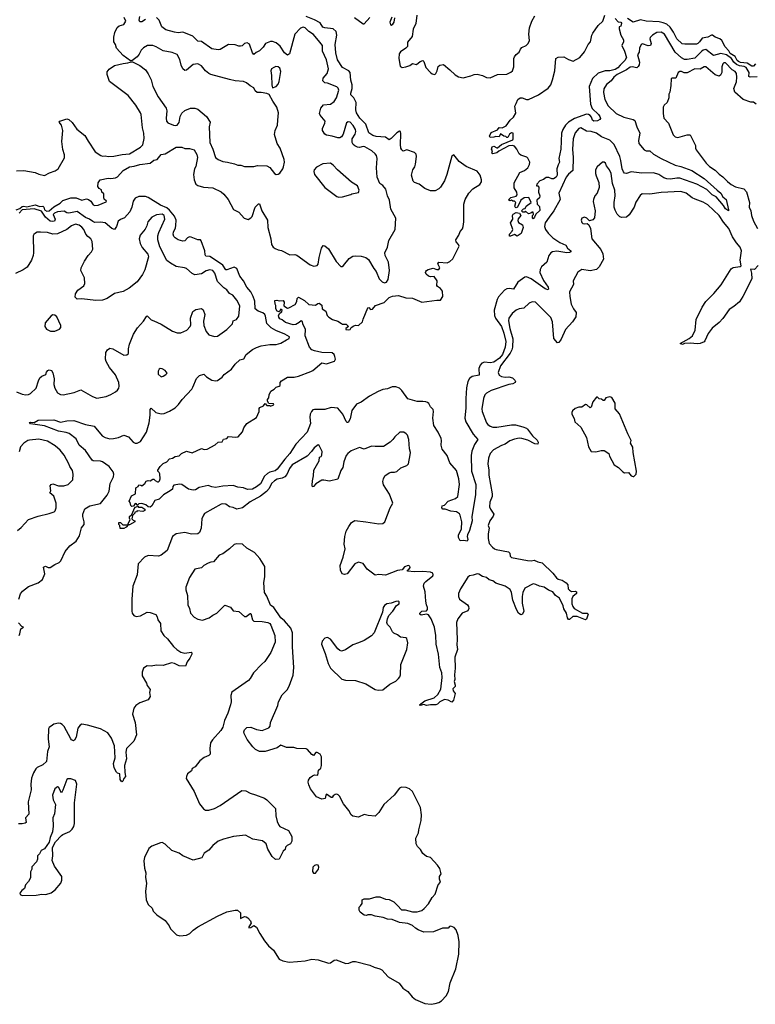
# Model space of a CAD drawing. Extents: x 2220520 to 2384350, y 721165 to 893491.
# Tile 269 of 315: x 2311589 to 2319464, y 842476 to 853021. Entities that reach past the tile are written whole.
import ezdxf

# ---------------------------------------------------------------- set-up
doc = ezdxf.new("R2010")
doc.units = 0

msp = doc.modelspace()

# ---------------------------------------------------------------- linework, layer by layer
at = {"layer": '0CON20XD'}
for points in [[(2311552, 850985), (2311590, 851000), (2311615, 851021), (2311635, 851023), (2311665, 851016), (2311755, 851039), (2311805, 851020), (2311835, 851023), (2311847, 851015), (2311854, 850984), (2311881, 850971), (2311905, 850973), (2311953, 851017), (2312023, 851055), (2312051, 851085), (2312138, 851112), (2312195, 851115), (2312255, 851087), (2312305, 851101), (2312326, 851096), (2312349, 851079), (2312375, 851038), (2312395, 851031), (2312430, 851035), (2312515, 851070), (2312517, 851077), (2312495, 851100), (2312488, 851118), (2312488, 851158), (2312470, 851175), (2312465, 851200), (2312440, 851215), (2312424, 851234), (2312430, 851275), (2312452, 851305), (2312535, 851323), (2312565, 851320), (2312615, 851329), (2312635, 851340), (2312697, 851405), (2312763, 851447), (2312815, 851453), (2312875, 851470), (2312987, 851483), (2313025, 851516), (2313059, 851525), (2313105, 851578), (2313146, 851584), (2313265, 851656), (2313325, 851657), (2313355, 851640), (2313405, 851643), (2313455, 851628), (2313485, 851578), (2313491, 851545), (2313475, 851449), (2313462, 851425), (2313450, 851365), (2313457, 851307), (2313475, 851261), (2313495, 851247), (2313555, 851229), (2313655, 851221), (2313745, 851176), (2313775, 851154), (2313820, 851095), (2313878, 850988), (2313935, 850961), (2313991, 850895), (2314035, 850880), (2314065, 850898), (2314078, 850915), (2314109, 851015), (2314145, 851048), (2314155, 851048), (2314180, 850975), (2314241, 850875), (2314246, 850795), (2314276, 850675), (2314285, 850615), (2314304, 850585), (2314322, 850572), (2314355, 850556), (2314391, 850549), (2314482, 850502), (2314535, 850506), (2314555, 850500), (2314700, 850395), (2314738, 850382), (2314775, 850387), (2314785, 850402), (2314796, 850474), (2314821, 850575), (2314838, 850602), (2314855, 850598), (2314895, 850567), (2314975, 850433), (2315025, 850378), (2315042, 850378), (2315055, 850388), (2315115, 850462), (2315155, 850487), (2315185, 850493), (2315245, 850490), (2315295, 850476), (2315322, 850452), (2315379, 850355), (2315405, 850325), (2315437, 850247), (2315468, 850215), (2315495, 850204), (2315515, 850211), (2315535, 850240), (2315548, 850335), (2315537, 850423), (2315501, 850495), (2315496, 850525), (2315526, 850585), (2315541, 850655), (2315607, 850773), (2315614, 850895), (2315561, 850991), (2315548, 851088), (2315527, 851135), (2315510, 851205), (2315476, 851245), (2315445, 851268), (2315415, 851335), (2315407, 851435), (2315416, 851535), (2315408, 851565), (2315394, 851585), (2315359, 851615), (2315285, 851659), (2315265, 851663), (2315225, 851654), (2315205, 851657), (2315175, 851669), (2315158, 851685), (2315147, 851707), (2315147, 851745), (2315180, 851795), (2315187, 851825), (2315183, 851845), (2315157, 851887), (2315125, 851924), (2315105, 851926), (2315086, 851915), (2315052, 851795), (2315035, 851768), (2315015, 851757), (2314995, 851756), (2314935, 851774), (2314872, 851785), (2314857, 851795), (2314832, 851835), (2314831, 851855), (2314857, 851913), (2314860, 851935), (2314805, 851998), (2314797, 852015), (2314814, 852075), (2314842, 852108), (2314915, 852118), (2314954, 852145), (2314982, 852185), (2315006, 852265), (2314998, 852288), (2314983, 852303), (2314885, 852341), (2314855, 852346), (2314834, 852365), (2314836, 852395), (2314882, 852445), (2314895, 852495), (2314875, 852590), (2314832, 852685), (2314829, 852745), (2314802, 852782), (2314734, 852864), (2314685, 852895), (2314645, 852933), (2314625, 852941), (2314595, 852931), (2314533, 852867), (2314476, 852655), (2314457, 852643), (2314425, 852666), (2314379, 852739), (2314335, 852773), (2314295, 852789), (2314275, 852788), (2314220, 852765), (2314195, 852727), (2314155, 852687), (2314120, 852670), (2314095, 852650), (2314081, 852665), (2314048, 852758), (2314025, 852773), (2313995, 852768), (2313969, 852741), (2313954, 852736), (2313935, 852736), (2313895, 852751), (2313825, 852757), (2313735, 852703), (2313715, 852698), (2313645, 852710), (2313536, 852786), (2313495, 852791), (2313441, 852845), (2313365, 852878), (2313334, 852886), (2313285, 852882), (2313247, 852887), (2313153, 852913), (2313112, 852945), (2313083, 853015), (2313053, 853045)], [(2311555, 851401), (2311635, 851407), (2311755, 851386), (2311795, 851366), (2311855, 851351), (2311908, 851382), (2311967, 851403), (2312001, 851425), (2312067, 851543), (2312068, 851575), (2312050, 851630), (2312041, 851715), (2312052, 851835), (2312035, 851892), (2312012, 851925), (2312020, 851935), (2312095, 851960), (2312115, 851954), (2312150, 851920), (2312200, 851850), (2312285, 851781), (2312322, 851722), (2312397, 851607), (2312456, 851566), (2312475, 851561), (2312505, 851564), (2312535, 851557), (2312595, 851558), (2312685, 851577), (2312765, 851583), (2312881, 851655), (2312908, 851682), (2312920, 851750), (2312917, 851805), (2312903, 851863), (2312890, 852005), (2312882, 852025), (2312832, 852105), (2312749, 852209), (2312550, 852360), (2312524, 852435), (2312526, 852464), (2312545, 852492), (2312605, 852532), (2312695, 852553), (2312745, 852558), (2312772, 852568), (2312795, 852570), (2312875, 852530), (2312934, 852484), (2312965, 852442), (2312996, 852376), (2313014, 852305), (2313071, 852195), (2313158, 852075), (2313164, 852045), (2313156, 851965), (2313162, 851935), (2313175, 851918), (2313235, 851891), (2313255, 851887), (2313275, 851892), (2313295, 851920), (2313308, 851985), (2313325, 852021), (2313355, 852047), (2313418, 852072), (2313464, 852074), (2313495, 852064), (2313589, 851985), (2313628, 851925), (2313617, 851873), (2313624, 851705), (2313657, 851635), (2313686, 851546), (2313712, 851525), (2313765, 851503), (2313815, 851497), (2313889, 851479), (2313925, 851462), (2313955, 851462), (2313995, 851450), (2314095, 851450), (2314135, 851459), (2314235, 851456), (2314265, 851440), (2314315, 851374), (2314335, 851364), (2314355, 851367), (2314372, 851378), (2314406, 851424), (2314414, 851445), (2314424, 851496), (2314421, 851525), (2314376, 851645), (2314346, 851695), (2314318, 851792), (2314324, 851835), (2314348, 851892), (2314354, 851945), (2314358, 852025), (2314343, 852085), (2314297, 852147), (2314259, 852219), (2314235, 852230), (2314175, 852242), (2314131, 852241), (2314111, 852261), (2314095, 852292), (2314055, 852314), (2314018, 852345), (2313985, 852360), (2313895, 852366), (2313835, 852379), (2313635, 852436), (2313615, 852445), (2313579, 852475), (2313535, 852526), (2313495, 852549), (2313445, 852541), (2313375, 852480), (2313355, 852476), (2313335, 852495), (2313318, 852535), (2313305, 852595), (2313275, 852648), (2313221, 852671), (2313125, 852689), (2313051, 852731), (2313015, 852744), (2312956, 852744), (2312915, 852721), (2312889, 852695), (2312868, 852652), (2312845, 852622), (2312788, 852582), (2312775, 852580), (2312695, 852637), (2312626, 852715), (2312616, 852756), (2312596, 852785), (2312598, 852835), (2312606, 852884), (2312632, 852938), (2312655, 852956), (2312705, 852971), (2312724, 853005), (2312706, 853045)], [(2313200, 847975), (2313127, 847933), (2313082, 847885), (2313035, 847872), (2313005, 847816), (2312985, 847799), (2312963, 847803), (2312940, 847825), (2312895, 847840), (2312864, 847836), (2312845, 847820), (2312840, 847835), (2312825, 847840), (2312808, 847812), (2312788, 847808), (2312778, 847818), (2312772, 847852), (2312760, 847865), (2312785, 847922), (2312827, 847943), (2312833, 848007), (2312858, 848022), (2312865, 848040), (2312887, 848037), (2312895, 848030), (2312928, 848055), (2312942, 848078), (2312966, 848086), (2312986, 848084), (2313015, 848100), (2313025, 848100), (2313040, 848085), (2313065, 848073), (2313075, 848073), (2313086, 848084), (2313092, 848105), (2313088, 848158), (2313083, 848173), (2313068, 848185), (2313068, 848195), (2313094, 848236), (2313125, 848268), (2313164, 848286), (2313193, 848317), (2313225, 848326), (2313255, 848344), (2313295, 848351), (2313322, 848375), (2313375, 848399), (2313435, 848382), (2313535, 848428), (2313565, 848418), (2313595, 848420), (2313682, 848468), (2313712, 848498), (2313755, 848500), (2313771, 848529), (2313805, 848537), (2313825, 848556), (2313901, 848551), (2313926, 848554), (2313975, 848608), (2313989, 848651), (2314020, 848695), (2314125, 848762), (2314152, 848825), (2314154, 848856), (2314161, 848869), (2314200, 848885), (2314215, 848910), (2314235, 848890), (2314265, 848890), (2314275, 848883), (2314310, 848895), (2314305, 848908), (2314255, 848910), (2314240, 848935), (2314240, 848955), (2314257, 848973), (2314259, 849005), (2314276, 849044), (2314312, 849065), (2314335, 849086), (2314368, 849095), (2314377, 849105), (2314378, 849135), (2314392, 849155), (2314455, 849191), (2314526, 849194), (2314575, 849204), (2314706, 849254), (2314726, 849265), (2314825, 849346), (2314875, 849337), (2314959, 849365), (2314968, 849385), (2314964, 849415), (2314955, 849435), (2314935, 849454), (2314825, 849458), (2314745, 849474), (2314717, 849487), (2314690, 849515), (2314645, 849635), (2314648, 849705), (2314619, 849765), (2314615, 849790), (2314603, 849797), (2314582, 849778), (2314545, 849756), (2314515, 849754), (2314435, 849778), (2314398, 849808), (2314375, 849817), (2314362, 849835), (2314361, 849855), (2314373, 849877), (2314396, 849894), (2314398, 849915), (2314385, 849920), (2314365, 849892), (2314345, 849900), (2314332, 849925), (2314332, 849962), (2314322, 849975), (2314320, 850015), (2314343, 850017), (2314365, 850009), (2314408, 850015), (2314420, 849995), (2314418, 849955), (2314455, 849933), (2314470, 849935), (2314538, 849972), (2314556, 850004), (2314560, 850035), (2314575, 850048), (2314638, 850015), (2314685, 849971), (2314755, 849963), (2314779, 849981), (2314795, 849984), (2314824, 849965), (2314826, 849926), (2314865, 849898), (2314879, 849855), (2314899, 849835), (2314939, 849809), (2314995, 849791), (2315035, 849768), (2315045, 849760), (2315085, 849760), (2315108, 849735), (2315080, 849715), (2315080, 849705), (2315105, 849698), (2315125, 849702), (2315138, 849725), (2315166, 849744), (2315185, 849750), (2315215, 849746), (2315259, 849785), (2315264, 849815), (2315315, 849936), (2315325, 849940), (2315345, 849918), (2315365, 849921), (2315398, 849962), (2315489, 849991), (2315545, 850047), (2315579, 850061), (2315645, 850068), (2315722, 850042), (2315795, 850040), (2315895, 849997), (2316055, 850018), (2316095, 850018), (2316119, 850055), (2316114, 850115), (2316095, 850144), (2316060, 850165), (2316053, 850175), (2316059, 850225), (2316025, 850272), (2315985, 850266), (2315965, 850274), (2315941, 850295), (2315932, 850315), (2315937, 850325), (2315942, 850335), (2315962, 850345), (2316015, 850359), (2316055, 850346), (2316075, 850346), (2316088, 850365), (2316066, 850405), (2316074, 850426), (2316165, 850417), (2316195, 850430), (2316225, 850459), (2316294, 850595), (2316286, 850615), (2316263, 850643), (2316259, 850665), (2316289, 850715), (2316305, 850754), (2316328, 850782), (2316335, 850805), (2316343, 850855), (2316345, 851045), (2316357, 851095), (2316397, 851165), (2316441, 851209), (2316514, 851255), (2316532, 851285), (2316532, 851305), (2316518, 851355), (2316485, 851400), (2316369, 851449), (2316294, 851504), (2316235, 851574), (2316215, 851559), (2316161, 851365), (2316135, 851294), (2316093, 851227), (2316075, 851210), (2316035, 851190), (2315985, 851190), (2315925, 851213), (2315865, 851261), (2315816, 851276), (2315802, 851292), (2315784, 851355), (2315798, 851412), (2315819, 851445), (2315827, 851473), (2315836, 851555), (2315832, 851582), (2315815, 851598), (2315735, 851627), (2315695, 851612), (2315679, 851629), (2315670, 851645), (2315666, 851686), (2315670, 851800), (2315665, 851824), (2315655, 851826), (2315625, 851810), (2315565, 851748), (2315545, 851736), (2315505, 851764), (2315405, 851770), (2315371, 851781), (2315328, 851808), (2315294, 851904), (2315231, 851965), (2315195, 852025), (2315189, 852055), (2315192, 852135), (2315165, 852186), (2315135, 852215), (2315133, 852235), (2315148, 852285), (2315148, 852325), (2315133, 852375), (2315127, 852455), (2315112, 852475), (2315045, 852511), (2314992, 852592), (2314974, 852666), (2314966, 852755), (2314984, 852854), (2314975, 852895), (2314945, 852922), (2314857, 852933), (2314835, 852941), (2314806, 852986), (2314745, 853021), (2314655, 853054)], [(2312935, 853023), (2312895, 852997), (2312875, 852997), (2312867, 853015), (2312876, 853055)], [(2315174, 853044), (2315265, 852977), (2315275, 852978), (2315336, 853044)], [(2315572, 853048), (2315553, 852995), (2315557, 852967), (2315565, 852963), (2315582, 852975), (2315597, 852995), (2315605, 853040)], [(2315840, 853070), (2315830, 852980), (2315802, 852918), (2315790, 852840), (2315741, 852779), (2315741, 852735), (2315723, 852715), (2315665, 852676), (2315652, 852655), (2315646, 852606), (2315662, 852522), (2315685, 852511), (2315723, 852517), (2315765, 852532), (2315795, 852552), (2315835, 852540), (2315875, 852574), (2315904, 852584), (2315915, 852572), (2315935, 852508), (2315986, 852455), (2316005, 852443), (2316034, 852436), (2316045, 852444), (2316058, 852472), (2316070, 852520), (2316085, 852534), (2316125, 852542), (2316195, 852486), (2316251, 852431), (2316285, 852408), (2316335, 852400), (2316420, 852420), (2316455, 852436), (2316485, 852439), (2316544, 852424), (2316585, 852401), (2316625, 852398), (2316705, 852435), (2316805, 852438), (2316845, 852458), (2316864, 852475), (2316880, 852515), (2316879, 852605), (2316884, 852625), (2316905, 852650), (2316937, 852673), (2316949, 852705), (2316963, 852725), (2317010, 852745), (2317033, 852767), (2317045, 852800), (2317040, 852865), (2317048, 852935), (2317070, 853005), (2317105, 853062)], [(2316944, 851385), (2316993, 851407), (2317027, 851433), (2317048, 851472), (2317050, 851495), (2317029, 851539), (2317019, 851549), (2316955, 851569), (2316937, 851585), (2316910, 851635), (2316885, 851665), (2316863, 851673), (2316825, 851672), (2316718, 851612), (2316695, 851594), (2316655, 851584), (2316643, 851593), (2316649, 851615), (2316640, 851635), (2316645, 851658), (2316665, 851668), (2316695, 851648), (2316705, 851650), (2316745, 851684), (2316868, 851735), (2316872, 851745), (2316870, 851805), (2316855, 851808), (2316832, 851795), (2316815, 851760), (2316805, 851760), (2316792, 851772), (2316773, 851773), (2316735, 851800), (2316722, 851768), (2316685, 851772), (2316665, 851762), (2316625, 851760), (2316618, 851775), (2316637, 851813), (2316705, 851840), (2316720, 851865), (2316755, 851862), (2316795, 851884), (2316839, 851945), (2316875, 851976), (2316900, 852020), (2316889, 852095), (2316903, 852125), (2316922, 852165), (2316945, 852183), (2316968, 852185), (2317015, 852166), (2317035, 852166), (2317144, 852216), (2317245, 852287), (2317276, 852325), (2317293, 852377), (2317317, 852475), (2317327, 852605), (2317355, 852619), (2317415, 852624), (2317465, 852594), (2317515, 852576), (2317585, 852616), (2317635, 852677), (2317676, 852755), (2317700, 852785), (2317713, 852857), (2317723, 852877), (2317782, 852958), (2317831, 853005), (2317852, 853068)], [(2317963, 853035), (2317995, 852999), (2318025, 852996), (2318032, 852985), (2318025, 852953), (2318006, 852944), (2318006, 852924), (2318025, 852855), (2318052, 852805), (2318053, 852785), (2318035, 852745), (2318065, 852685), (2318083, 852615), (2318067, 852585), (2318017, 852533), (2317993, 852505), (2317965, 852488), (2317905, 852475), (2317855, 852473), (2317782, 852448), (2317719, 852391), (2317685, 852305), (2317699, 852115), (2317718, 852069), (2317784, 852005), (2317800, 851985), (2317806, 851964), (2317799, 851951), (2317775, 851938), (2317735, 851936), (2317722, 851945), (2317709, 851979), (2317696, 851996), (2317677, 852007), (2317655, 852010), (2317528, 851962), (2317465, 851922), (2317430, 851890), (2317403, 851847), (2317388, 851805), (2317380, 851635), (2317360, 851535), (2317366, 851495), (2317355, 851466), (2317339, 851425), (2317341, 851355), (2317332, 851335), (2317304, 851316), (2317285, 851318), (2317252, 851332), (2317225, 851331), (2317195, 851309), (2317156, 851294), (2317125, 851260), (2317123, 851243), (2317135, 851242), (2317147, 851227), (2317141, 851175), (2317156, 851134), (2317153, 851115), (2317125, 851090), (2317127, 851047), (2317155, 851020), (2317156, 850976), (2317113, 850937), (2317100, 850905), (2317085, 850890), (2317080, 850895), (2317080, 850925), (2317088, 850935), (2317085, 850960), (2317075, 850960), (2317062, 850948), (2317035, 850942), (2317005, 850970), (2316995, 850960), (2316975, 850960), (2316962, 850975), (2316982, 850995), (2317000, 851000), (2317012, 851025), (2317063, 851065), (2317038, 851118), (2316988, 851112), (2316955, 851088), (2316918, 851015), (2316905, 851008), (2316895, 851010), (2316890, 851025), (2316900, 851065), (2316887, 851077), (2316868, 851078), (2316855, 851090), (2316835, 851082), (2316823, 851093), (2316845, 851118), (2316905, 851132), (2316913, 851145), (2316912, 851175), (2316881, 851221), (2316883, 851275), (2316944, 851385)], [(2319465, 852548), (2319445, 852525), (2319425, 852522), (2319376, 852556), (2319305, 852564), (2319285, 852572), (2319271, 852585), (2319248, 852628), (2319195, 852660), (2319179, 852689), (2319141, 852731), (2319105, 852800), (2319085, 852816), (2319035, 852834), (2319005, 852855), (2318995, 852855), (2318955, 852833), (2318895, 852825), (2318866, 852784), (2318850, 852765), (2318835, 852759), (2318708, 852758), (2318682, 852762), (2318622, 852815), (2318589, 852889), (2318552, 852942), (2318515, 852972), (2318479, 852989), (2318435, 852998), (2318295, 853007), (2318235, 853019), (2318155, 852996), (2318095, 853035)], [(2319485, 852410), (2319407, 852407), (2319395, 852413), (2319398, 852455), (2319365, 852509), (2319345, 852519), (2319295, 852527), (2319263, 852543), (2319235, 852565), (2319209, 852605), (2319155, 852645), (2319095, 852660), (2319015, 852639), (2318935, 852702), (2318905, 852695), (2318888, 852682), (2318815, 852609), (2318735, 852594), (2318705, 852596), (2318675, 852614), (2318604, 852674), (2318493, 852865), (2318455, 852888), (2318408, 852885), (2318363, 852857), (2318338, 852831), (2318335, 852815), (2318347, 852765), (2318341, 852745), (2318315, 852741), (2318256, 852764), (2318241, 852755), (2318225, 852715), (2318220, 852675), (2318204, 852645), (2318223, 852565), (2318221, 852539), (2318211, 852519), (2318194, 852506), (2318145, 852515), (2318125, 852513), (2318085, 852483), (2317985, 852434), (2317950, 852405), (2317920, 852365), (2317872, 852328), (2317841, 852279), (2317840, 852240), (2317852, 852165), (2317887, 852097), (2317975, 852017), (2318055, 851977), (2318155, 851952), (2318175, 851940), (2318196, 851875), (2318227, 851805), (2318214, 851726), (2318218, 851695), (2318275, 851628), (2318295, 851618), (2318335, 851616), (2318375, 851581), (2318455, 851535), (2318605, 851464), (2318665, 851450), (2318785, 851405), (2318915, 851319), (2319055, 851195), (2319094, 851165), (2319116, 851125), (2319150, 851095), (2319178, 850985), (2319175, 850973), (2319145, 850997), (2319123, 851033), (2319045, 851125), (2319001, 851145), (2318945, 851202), (2318838, 851258), (2318655, 851323), (2318624, 851324), (2318555, 851312), (2318515, 851316), (2318485, 851329), (2318430, 851365), (2318375, 851382), (2318249, 851379), (2318135, 851392), (2318085, 851375), (2318065, 851376), (2318051, 851391), (2318038, 851425), (2318025, 851515), (2318013, 851555), (2317951, 851685), (2317905, 851731), (2317816, 851766), (2317765, 851807), (2317705, 851823), (2317655, 851826), (2317595, 851862), (2317575, 851856), (2317535, 851811), (2317514, 851745), (2317506, 851635), (2317515, 851545), (2317512, 851405), (2317465, 851366), (2317438, 851335), (2317361, 851165), (2317376, 851095), (2317308, 850975), (2317258, 850905), (2317215, 850845), (2317207, 850805), (2317216, 850775), (2317245, 850734), (2317295, 850684), (2317372, 850635), (2317434, 850605), (2317454, 850575), (2317489, 850545), (2317490, 850535), (2317473, 850527), (2317445, 850525), (2317338, 850542), (2317294, 850536), (2317275, 850523), (2317255, 850496), (2317231, 850425), (2317176, 850374), (2317162, 850345), (2317158, 850315), (2317198, 850228), (2317246, 850155), (2317251, 850135), (2317245, 850129), (2317215, 850139), (2317065, 850247), (2317015, 850268), (2316995, 850264), (2316921, 850209), (2316875, 850137), (2316831, 850141), (2316805, 850138), (2316779, 850125), (2316715, 850053), (2316701, 850025), (2316668, 849912), (2316673, 849855), (2316682, 849825), (2316745, 849735), (2316772, 849665), (2316794, 849575), (2316786, 849514), (2316756, 849434), (2316725, 849395), (2316665, 849353), (2316625, 849348), (2316565, 849354), (2316535, 849344), (2316517, 849323), (2316505, 849285), (2316506, 849215), (2316431, 849199), (2316403, 849177), (2316388, 849145), (2316373, 849077), (2316364, 848966), (2316365, 848865), (2316355, 848755), (2316365, 848715), (2316443, 848583), (2316492, 848525), (2316457, 848473), (2316430, 848400), (2316421, 848355), (2316426, 848186), (2316473, 848045), (2316467, 847935), (2316428, 847698), (2316434, 847654), (2316405, 847552), (2316382, 847505), (2316380, 847485), (2316388, 847455), (2316378, 847435), (2316345, 847443), (2316305, 847440), (2316287, 847475), (2316285, 847502), (2316318, 847568), (2316321, 847645), (2316305, 847715), (2316298, 847728), (2316265, 847751), (2316205, 847758), (2316145, 847778), (2316118, 847778), (2316108, 847795), (2316110, 847815), (2316135, 847822), (2316175, 847863), (2316255, 847892), (2316280, 847915), (2316296, 848045), (2316289, 848105), (2316265, 848193), (2316194, 848274), (2316164, 848355), (2316112, 848422), (2316101, 848465), (2316105, 848515), (2316100, 848535), (2316067, 848605), (2316021, 848675), (2316013, 848755), (2316018, 848825), (2316014, 848845), (2315986, 848875), (2315969, 848909), (2315955, 848922), (2315935, 848930), (2315905, 848931), (2315845, 848932), (2315745, 848959), (2315679, 849049), (2315653, 849075), (2315615, 849091), (2315575, 849089), (2315525, 849068), (2315475, 849059), (2315425, 849038), (2315335, 848990), (2315245, 848924), (2315196, 848904), (2315145, 848835), (2315126, 848746), (2315105, 848707), (2315095, 848707), (2315085, 848717), (2315047, 848797), (2314995, 848862), (2314925, 848867), (2314855, 848845), (2314745, 848848), (2314727, 848843), (2314712, 848825), (2314700, 848795), (2314695, 848765), (2314702, 848695), (2314667, 848603), (2314544, 848475), (2314482, 848375), (2314426, 848314), (2314345, 848206), (2314325, 848190), (2314265, 848175), (2314240, 848160), (2314209, 848131), (2314165, 848049), (2314125, 848018), (2314080, 847995), (2314029, 847989), (2313985, 848006), (2313925, 848013), (2313875, 848031), (2313765, 848027), (2313685, 848010), (2313645, 848017), (2313605, 848032), (2313510, 848010), (2313472, 847985), (2313445, 847981), (2313395, 847994), (2313325, 848043), (2313305, 848047), (2313240, 848035), (2313228, 848022), (2313226, 847994), (2313200, 847975)], [(2314295, 852290), (2314333, 852307), (2314355, 852332), (2314365, 852360), (2314383, 852465), (2314375, 852502), (2314356, 852516), (2314331, 852519), (2314309, 852511), (2314286, 852494), (2314276, 852475), (2314284, 852425), (2314287, 852325), (2314295, 852290)], [(2319472, 852115), (2319445, 852139), (2319415, 852139), (2319335, 852165), (2319244, 852245), (2319234, 852285), (2319262, 852355), (2319267, 852405), (2319262, 852445), (2319248, 852465), (2319215, 852485), (2319145, 852559), (2319125, 852561), (2319115, 852547), (2319107, 852515), (2319104, 852455), (2319092, 852428), (2319075, 852415), (2319035, 852430), (2318935, 852518), (2318915, 852515), (2318875, 852490), (2318815, 852495), (2318733, 852453), (2318703, 852453), (2318672, 852465), (2318655, 852468), (2318639, 852455), (2318614, 852396), (2318574, 852396), (2318563, 852387), (2318560, 852315), (2318547, 852245), (2318537, 852223), (2318537, 852185), (2318519, 852135), (2318487, 852105), (2318479, 852085), (2318476, 852015), (2318484, 851965), (2318534, 851914), (2318585, 851788), (2318605, 851767), (2318635, 851758), (2318735, 851789), (2318765, 851787), (2318824, 851675), (2318822, 851645), (2318829, 851629), (2318936, 851485), (2318975, 851450), (2319035, 851411), (2319075, 851367), (2319115, 851339), (2319165, 851287), (2319205, 851257), (2319252, 851232), (2319340, 851210), (2319368, 851178), (2319401, 851065), (2319398, 851015), (2319414, 850974), (2319423, 850925), (2319443, 850865), (2319487, 850785)], [(2318832, 849812), (2318895, 849942), (2318935, 850002), (2319020, 850090), (2319097, 850183), (2319205, 850352), (2319225, 850366), (2319303, 850377), (2319313, 850385), (2319301, 850445), (2319315, 850545), (2319300, 850585), (2319261, 850631), (2319221, 850695), (2319180, 850785), (2319122, 850852), (2319077, 850925), (2318955, 851038), (2318905, 851067), (2318820, 851100), (2318789, 851115), (2318725, 851165), (2318665, 851183), (2318455, 851169), (2318335, 851151), (2318253, 851157), (2318231, 851139), (2318183, 851067), (2318168, 851015), (2318115, 850932), (2318085, 850908), (2318035, 850901), (2318015, 850911), (2317985, 850939), (2317962, 850982), (2317953, 851015), (2317951, 851065), (2317965, 851135), (2317960, 851195), (2317936, 851266), (2317921, 851375), (2317901, 851415), (2317869, 851455), (2317860, 851485), (2317845, 851497), (2317828, 851495), (2317770, 851445), (2317754, 851415), (2317753, 851375), (2317759, 851349), (2317787, 851277), (2317792, 851225), (2317770, 851165), (2317746, 851134), (2317730, 851095), (2317729, 851075), (2317751, 850975), (2317742, 850898), (2317725, 850877), (2317687, 850867), (2317660, 850895), (2317634, 850906), (2317608, 850895), (2317600, 850875), (2317605, 850850), (2317619, 850839), (2317635, 850834), (2317665, 850838), (2317682, 850825), (2317699, 850785), (2317714, 850674), (2317810, 850560), (2317832, 850512), (2317839, 850455), (2317791, 850375), (2317764, 850346), (2317695, 850331), (2317605, 850346), (2317565, 850318), (2317514, 850226), (2317516, 850185), (2317476, 850105), (2317477, 850055), (2317494, 849975), (2317518, 849925), (2317546, 849885), (2317542, 849838), (2317507, 849785), (2317433, 849705), (2317385, 849601), (2317360, 849565), (2317345, 849559), (2317306, 849606), (2317294, 849785), (2317275, 849833), (2317110, 849995), (2317075, 850001), (2317043, 849987), (2316985, 849931), (2316935, 849926), (2316905, 849912), (2316860, 849875), (2316824, 849825), (2316820, 849795), (2316835, 849715), (2316869, 849605), (2316863, 849515), (2316856, 849484), (2316839, 849451), (2316735, 849314), (2316712, 849242), (2316722, 849215), (2316745, 849200), (2316785, 849194), (2316825, 849198), (2316864, 849184), (2316890, 849160), (2316896, 849145), (2316893, 849137), (2316868, 849122), (2316825, 849114), (2316635, 849051), (2316585, 849022), (2316568, 849002), (2316553, 848965), (2316537, 848855), (2316539, 848825), (2316586, 848705), (2316601, 848685), (2316627, 848667), (2316655, 848658), (2316695, 848658), (2316855, 848681), (2316895, 848681), (2316975, 848660), (2317015, 848645), (2317026, 848635), (2317079, 848565), (2317129, 848519), (2317140, 848495), (2317135, 848477), (2317105, 848478), (2317028, 848518), (2316965, 848536), (2316935, 848539), (2316885, 848530), (2316835, 848511), (2316785, 848476), (2316745, 848461), (2316660, 848415), (2316624, 848375), (2316607, 848325), (2316600, 848265), (2316611, 848195), (2316611, 848145), (2316648, 847945), (2316646, 847915), (2316622, 847855), (2316617, 847805), (2316628, 847778), (2316664, 847725), (2316658, 847705), (2316620, 847655), (2316604, 847605), (2316613, 847575), (2316604, 847515), (2316604, 847464), (2316615, 847412), (2316652, 847372), (2316670, 847355), (2316688, 847348), (2316823, 847323), (2316835, 847308), (2316839, 847275), (2316855, 847260), (2317025, 847228), (2317065, 847227), (2317095, 847234), (2317136, 847216), (2317183, 847205), (2317296, 847095), (2317335, 847044), (2317355, 847030), (2317395, 847019), (2317439, 846989), (2317455, 846968), (2317462, 846925), (2317475, 846910), (2317495, 846899), (2317535, 846901), (2317550, 846895), (2317549, 846875), (2317512, 846845), (2317500, 846820), (2317501, 846765), (2317510, 846735), (2317526, 846715), (2317615, 846666), (2317664, 846664), (2317676, 846655), (2317655, 846602), (2317645, 846594), (2317555, 846631), (2317512, 846628), (2317475, 846596), (2317465, 846599), (2317454, 846615), (2317443, 846665), (2317413, 846713), (2317408, 846745), (2317368, 846825), (2317325, 846855), (2317295, 846892), (2317250, 846910), (2317205, 846942), (2317153, 846953), (2317115, 846974), (2317085, 846978), (2316998, 846932), (2316976, 846885), (2316967, 846845), (2316968, 846772), (2316986, 846685), (2316971, 846655), (2316955, 846646), (2316927, 846667), (2316907, 846705), (2316869, 846805), (2316854, 846885), (2316839, 846919), (2316785, 846953), (2316685, 846987), (2316653, 847013), (2316615, 847024), (2316585, 847049), (2316545, 847058), (2316505, 847084), (2316485, 847087), (2316445, 847074), (2316405, 847065), (2316385, 847050), (2316308, 846925), (2316288, 846875), (2316286, 846845), (2316297, 846817), (2316382, 846755), (2316394, 846735), (2316396, 846716), (2316385, 846692), (2316324, 846665), (2316280, 846605), (2316265, 846565), (2316273, 846385), (2316267, 846325), (2316276, 846275), (2316246, 846195), (2316252, 846075), (2316242, 846005), (2316246, 845955), (2316241, 845935), (2316252, 845895), (2316249, 845881), (2316227, 845855), (2316230, 845835), (2316249, 845805), (2316234, 845735), (2316215, 845712), (2316175, 845734), (2316135, 845740), (2316088, 845715), (2316061, 845689), (2316045, 845682), (2316015, 845682), (2315985, 845684), (2315945, 845676), (2315915, 845688), (2315875, 845678), (2315868, 845685), (2315925, 845726), (2316025, 845760), (2316066, 845795), (2316098, 845852), (2316111, 845975), (2316108, 846025), (2316088, 846085), (2316073, 846225), (2316049, 846335), (2316045, 846425), (2316028, 846515), (2315995, 846606), (2315966, 846646), (2315945, 846656), (2315885, 846643), (2315871, 846655), (2315871, 846665), (2315895, 846686), (2315945, 846692), (2315956, 846705), (2315956, 846725), (2315943, 846753), (2315935, 846795), (2315929, 846895), (2315912, 846955), (2315920, 846985), (2315936, 847005), (2316011, 847065), (2316016, 847075), (2316010, 847095), (2315986, 847106), (2315905, 847112), (2315815, 847108), (2315740, 847115), (2315740, 847125), (2315755, 847133), (2315770, 847155), (2315765, 847168), (2315746, 847176), (2315708, 847162), (2315685, 847128), (2315635, 847123), (2315505, 847072), (2315435, 847081), (2315395, 847071), (2315307, 847135), (2315267, 847197), (2315215, 847212), (2315175, 847193), (2315095, 847087), (2315065, 847078), (2315041, 847085), (2315023, 847125), (2315021, 847175), (2315052, 847265), (2315074, 847355), (2315061, 847405), (2315069, 847485), (2315083, 847545), (2315112, 847595), (2315140, 847635), (2315175, 847656), (2315295, 847644), (2315435, 847621), (2315475, 847627), (2315496, 847644), (2315556, 847795), (2315584, 847845), (2315549, 847939), (2315485, 848038), (2315478, 848075), (2315482, 848105), (2315498, 848135), (2315545, 848169), (2315565, 848176), (2315600, 848175), (2315625, 848184), (2315670, 848220), (2315732, 848245), (2315752, 848265), (2315770, 848360), (2315772, 848385), (2315762, 848425), (2315754, 848524), (2315740, 848570), (2315726, 848586), (2315702, 848602), (2315658, 848602), (2315606, 848554), (2315585, 848525), (2315555, 848495), (2315485, 848450), (2315395, 848449), (2315355, 848454), (2315275, 848420), (2315225, 848438), (2315139, 848405), (2315103, 848377), (2315085, 848355), (2315059, 848285), (2315047, 848225), (2315027, 848193), (2314995, 848100), (2314905, 848079), (2314845, 848090), (2314825, 848088), (2314758, 848052), (2314735, 848022), (2314725, 848020), (2314720, 848035), (2314722, 848082), (2314734, 848135), (2314738, 848195), (2314793, 848295), (2314800, 848335), (2314815, 848342), (2314825, 848358), (2314828, 848395), (2314795, 848462), (2314785, 848467), (2314741, 848435), (2314714, 848395), (2314665, 848345), (2314505, 848255), (2314477, 848215), (2314448, 848152), (2314426, 848125), (2314399, 848111), (2314345, 848099), (2314316, 848084), (2314285, 848055), (2314258, 848002), (2314231, 847969), (2314165, 847919), (2314055, 847859), (2313975, 847795), (2313915, 847780), (2313875, 847797), (2313835, 847804), (2313795, 847831), (2313760, 847835), (2313745, 847831), (2313569, 847731), (2313555, 847715), (2313537, 847675), (2313532, 847575), (2313515, 847530), (2313495, 847514), (2313428, 847512), (2313355, 847530), (2313265, 847514), (2313224, 847485), (2313167, 847335), (2313105, 847286), (2313075, 847277), (2312965, 847282), (2312924, 847265), (2312858, 847192), (2312848, 847075), (2312800, 846955), (2312790, 846815), (2312789, 846685), (2312794, 846665), (2312811, 846641), (2312835, 846628), (2312883, 846637), (2312955, 846676), (2312985, 846674), (2313045, 846652), (2313062, 846625), (2313068, 846595), (2313097, 846555), (2313100, 846475), (2313131, 846425), (2313170, 846390), (2313235, 846310), (2313272, 846275), (2313315, 846247), (2313355, 846236), (2313426, 846246), (2313432, 846242), (2313430, 846225), (2313412, 846185), (2313381, 846145), (2313365, 846098), (2313295, 846102), (2313245, 846128), (2313215, 846133), (2313124, 846106), (2313055, 846108), (2312995, 846096), (2312955, 846101), (2312914, 846076), (2312900, 846035), (2312900, 845995), (2312946, 845916), (2312955, 845890), (2312987, 845847), (2312980, 845815), (2312986, 845774), (2312965, 845738), (2312876, 845704), (2312832, 845678), (2312812, 845648), (2312796, 845585), (2312824, 845495), (2312838, 845362), (2312812, 845295), (2312731, 845215), (2312726, 845175)], [(2315005, 851120), (2315045, 851124), (2315135, 851150), (2315143, 851157), (2315215, 851170), (2315222, 851195), (2315205, 851242), (2315140, 851280), (2314990, 851415), (2314945, 851464), (2314915, 851483), (2314835, 851476), (2314765, 851443), (2314740, 851415), (2314737, 851395), (2314744, 851365), (2314854, 851225), (2314985, 851127), (2315005, 851120)], [(2311580, 846815), (2311598, 846872), (2311619, 846901), (2311685, 846951), (2311785, 846990), (2311834, 847025), (2311857, 847085), (2311845, 847157), (2311865, 847168), (2311895, 847153), (2311914, 847154), (2311965, 847187), (2312013, 847207), (2312028, 847225), (2312075, 847326), (2312126, 847385), (2312194, 847435), (2312229, 847495), (2312252, 847578), (2312278, 847615), (2312279, 847645), (2312265, 847700), (2312264, 847726), (2312288, 847782), (2312338, 847815), (2312455, 847838), (2312525, 847928), (2312545, 847972), (2312557, 848055), (2312593, 848125), (2312595, 848155), (2312589, 848179), (2312547, 848235), (2312475, 848285), (2312455, 848294), (2312376, 848296), (2312365, 848304), (2312295, 848408), (2312226, 848465), (2312194, 848534), (2312118, 848588), (2312085, 848601), (2312005, 848615), (2311855, 848672), (2311753, 848687), (2311705, 848694), (2311694, 848706), (2311705, 848711), (2311745, 848708), (2311785, 848732), (2311955, 848736), (2312025, 848711), (2312095, 848724), (2312167, 848727), (2312295, 848686), (2312385, 848669), (2312472, 848565), (2312505, 848545), (2312555, 848534), (2312594, 848536), (2312645, 848548), (2312705, 848573), (2312753, 848553), (2312802, 848495), (2312825, 848485), (2312845, 848485), (2312882, 848505), (2312948, 848605), (2312974, 848705), (2312987, 848785), (2312987, 848845), (2312995, 848862), (2313045, 848815), (2313105, 848800), (2313137, 848803), (2313193, 848827), (2313254, 848865), (2313290, 848900), (2313328, 848955), (2313430, 849065), (2313444, 849085), (2313480, 849180), (2313515, 849210), (2313560, 849225), (2313587, 849197), (2313645, 849161), (2313685, 849153), (2313705, 849158), (2313755, 849194), (2313778, 849222), (2313855, 849279), (2313895, 849333), (2313945, 849378), (2313990, 849390), (2314014, 849436), (2314082, 849488), (2314125, 849512), (2314175, 849528), (2314265, 849542), (2314335, 849544), (2314383, 849557), (2314444, 849594), (2314472, 849608), (2314478, 849625), (2314426, 849655), (2314332, 849692), (2314280, 849720), (2314235, 849769), (2314222, 849845), (2314213, 849863), (2314190, 849880), (2314140, 849900), (2314108, 849925), (2314106, 850005), (2314089, 850055), (2314063, 850105), (2314019, 850155), (2313985, 850225), (2313945, 850275), (2313912, 850355), (2313885, 850371), (2313805, 850342), (2313795, 850344), (2313765, 850391), (2313695, 850440), (2313625, 850485), (2313580, 850490), (2313574, 850504), (2313571, 850545), (2313533, 850653), (2313524, 850664), (2313495, 850665), (2313425, 850693), (2313406, 850694), (2313387, 850685), (2313355, 850654), (2313335, 850649), (2313285, 850664), (2313255, 850684), (2313240, 850700), (2313231, 850725), (2313234, 850746), (2313258, 850792), (2313262, 850818), (2313264, 850875), (2313246, 850916), (2313192, 850982), (2313165, 851006), (2313097, 851035), (2312965, 851118), (2312935, 851129), (2312865, 851129), (2312825, 851111), (2312804, 851076), (2312791, 851015), (2312767, 850965), (2312711, 850899), (2312667, 850883), (2312643, 850865), (2312626, 850805), (2312605, 850774), (2312575, 850784), (2312505, 850845), (2312455, 850852), (2312395, 850850), (2312371, 850859)], [(2312371, 850859), (2312335, 850884), (2312295, 850901), (2312204, 850966), (2312115, 850950), (2312095, 850952), (2312065, 850969), (2311995, 850963), (2311962, 850948), (2311948, 850935), (2311969, 850885), (2311961, 850865), (2311945, 850859), (2311914, 850865), (2311865, 850905), (2311822, 850972), (2311745, 850994), (2311616, 850984), (2311585, 850950)], [(2311555, 849034), (2311615, 849012), (2311655, 849004), (2311685, 849008), (2311705, 849019), (2311766, 849075), (2311789, 849155), (2311804, 849185), (2311826, 849204), (2311869, 849221), (2311875, 849247), (2311890, 849265), (2311905, 849271), (2311929, 849265), (2311945, 849238), (2311957, 849175), (2311956, 849115), (2311966, 849076), (2311992, 849025), (2312025, 849006), (2312055, 849004), (2312171, 849029), (2312245, 849056), (2312367, 848987), (2312415, 848969), (2312514, 848986), (2312565, 849006), (2312615, 849036), (2312637, 849055), (2312649, 849075), (2312654, 849095), (2312651, 849135), (2312616, 849216), (2312550, 849295), (2312515, 849360), (2312508, 849385), (2312512, 849458), (2312528, 849485), (2312555, 849502), (2312585, 849498), (2312705, 849428), (2312737, 849433), (2312752, 849448), (2312752, 849495), (2312764, 849546), (2312809, 849655), (2312850, 849720), (2312915, 849792), (2312945, 849842), (2312955, 849850), (2312995, 849807), (2313025, 849797), (2313105, 849761), (2313224, 849684), (2313275, 849666), (2313315, 849669), (2313377, 849695), (2313413, 849735), (2313420, 849755), (2313419, 849825), (2313444, 849896), (2313475, 849917), (2313535, 849928), (2313552, 849915), (2313570, 849865), (2313557, 849793), (2313560, 849745), (2313585, 849682), (2313615, 849647), (2313675, 849628), (2313705, 849631), (2313807, 849703), (2313866, 849764), (2313873, 849797), (2313910, 849810), (2313935, 849847), (2313944, 849955), (2313915, 850017), (2313872, 850072), (2313835, 850090), (2313807, 850127), (2313775, 850149), (2313708, 850218), (2313677, 850307), (2313656, 850335), (2313625, 850341), (2313585, 850330), (2313535, 850299), (2313465, 850287), (2313435, 850304), (2313376, 850356), (2313354, 850364), (2313265, 850377), (2313202, 850412), (2313163, 850443), (2313090, 850590), (2313068, 850665), (2313069, 850705), (2313078, 850742), (2313141, 850885), (2313135, 850923), (2313115, 850939), (2313055, 850931), (2313005, 850906), (2312961, 850855), (2312951, 850815), (2312933, 850777), (2312877, 850713), (2312869, 850675), (2312880, 850625), (2312900, 850580), (2312960, 850510), (2312967, 850483), (2312927, 850343), (2312905, 850291), (2312846, 850215), (2312762, 850145), (2312695, 850110), (2312605, 850088), (2312526, 850035), (2312475, 850017), (2312405, 850014), (2312255, 850032), (2312205, 850029), (2312181, 850051), (2312186, 850085), (2312213, 850125), (2312275, 850170), (2312286, 850195), (2312281, 850255), (2312243, 850335), (2312247, 850365), (2312282, 850435), (2312323, 850497), (2312358, 850535), (2312372, 850565), (2312366, 850645), (2312350, 850675), (2312320, 850700), (2312297, 850725), (2312277, 850775), (2312255, 850801), (2312225, 850821), (2312185, 850831), (2312145, 850814), (2312094, 850776), (2311995, 850729), (2311945, 850726), (2311885, 850742), (2311813, 850747), (2311776, 850744), (2311757, 850735), (2311740, 850720), (2311732, 850705), (2311738, 850525), (2311734, 850495), (2311714, 850445), (2311668, 850372), (2311625, 850341), (2311545, 850303)], [(2316834, 850704), (2316831, 850711), (2316834, 850726), (2316861, 850755), (2316867, 850773), (2316844, 850845), (2316869, 850885), (2316863, 850925), (2316872, 850938), (2316905, 850956), (2316938, 850948), (2316952, 850925), (2316925, 850888), (2316922, 850872), (2316930, 850850), (2316973, 850825), (2316978, 850795), (2316957, 850733), (2316915, 850704), (2316885, 850719), (2316844, 850704), (2316834, 850704)], [(2319495, 850388), (2319455, 850346), (2319411, 850349), (2319422, 850305), (2319425, 850245), (2319330, 850055), (2319295, 849998), (2319235, 849948), (2319184, 849916), (2319115, 849821), (2319075, 849778), (2319002, 849718), (2318959, 849661), (2318925, 849582), (2318915, 849572), (2318875, 849553), (2318845, 849550), (2318765, 849558), (2318705, 849552), (2318685, 849542), (2318660, 849555), (2318754, 849606), (2318793, 849637), (2318819, 849695), (2318832, 849812)], [(2311965, 849684), (2312015, 849708), (2312028, 849725), (2312030, 849745), (2311985, 849838), (2311965, 849858), (2311945, 849862), (2311925, 849848), (2311863, 849775), (2311858, 849735), (2311877, 849707), (2311920, 849685), (2311965, 849684)], [(2313105, 849198), (2313125, 849202), (2313155, 849220), (2313167, 849237), (2313148, 849265), (2313115, 849282), (2313093, 849287), (2313082, 849278), (2313073, 849257), (2313072, 849225), (2313105, 849198)], [(2318155, 848128), (2318165, 848130), (2318187, 848153), (2318192, 848185), (2318156, 848386), (2318153, 848443), (2318126, 848485), (2318136, 848516), (2318100, 848585), (2318010, 848800), (2317965, 848852), (2317964, 848915), (2317928, 848975), (2317905, 848983), (2317865, 848972), (2317846, 848944), (2317835, 848942), (2317817, 848957), (2317792, 848962), (2317775, 848980), (2317765, 848980), (2317725, 848928), (2317705, 848870), (2317697, 848863), (2317660, 848895), (2317645, 848900), (2317607, 848873), (2317575, 848872), (2317535, 848858), (2317507, 848833), (2317498, 848815), (2317498, 848795), (2317525, 848750), (2317532, 848715), (2317595, 848658), (2317656, 848545), (2317677, 848445), (2317705, 848398), (2317755, 848392), (2317814, 848406), (2317845, 848408), (2317896, 848376), (2317902, 848348), (2317954, 848254), (2317998, 848225), (2318045, 848178), (2318065, 848170), (2318105, 848172), (2318135, 848137), (2318155, 848128)], [(2311565, 847550), (2311606, 847584), (2311685, 847670), (2311785, 847703), (2311905, 847734), (2311958, 847752), (2311969, 847761), (2311980, 847795), (2311981, 847845), (2311955, 847920), (2311910, 847955), (2311922, 847975), (2311915, 848030), (2311925, 848042), (2311945, 848049), (2312005, 848030), (2312062, 848028), (2312108, 848042), (2312158, 848095), (2312160, 848155), (2312153, 848193), (2312124, 848235), (2312116, 848266), (2312065, 848359), (2312021, 848411), (2311967, 848457), (2311885, 848509), (2311795, 848528), (2311695, 848519), (2311675, 848513), (2311633, 848485), (2311598, 848445), (2311585, 848393)], [(2312705, 847573), (2312663, 847573), (2312660, 847605), (2312650, 847615), (2312652, 847635), (2312668, 847638), (2312693, 847613), (2312750, 847610), (2312750, 847625), (2312772, 847665), (2312764, 847684), (2312765, 847700), (2312788, 847722), (2312822, 847798), (2312855, 847810), (2312862, 847802), (2312895, 847800), (2312928, 847778), (2312930, 847765), (2312906, 847754), (2312845, 847760), (2312838, 847752), (2312822, 847748), (2312820, 847735), (2312798, 847712), (2312790, 847675), (2312805, 847660), (2312820, 847655), (2312820, 847645), (2312765, 847612), (2312750, 847610), (2312730, 847585), (2312705, 847573)], [(2315995, 842476), (2316035, 842484), (2316075, 842494), (2316105, 842512), (2316154, 842566), (2316178, 842615), (2316196, 842705), (2316259, 842855), (2316290, 843015), (2316292, 843145), (2316283, 843213), (2316260, 843275), (2316239, 843299), (2316205, 843314), (2316191, 843309), (2316175, 843293), (2316115, 843290), (2316018, 843252), (2315915, 843250), (2315854, 843274), (2315825, 843292), (2315795, 843322), (2315745, 843343), (2315655, 843354), (2315575, 843384), (2315525, 843387), (2315480, 843405), (2315395, 843420), (2315355, 843434), (2315317, 843433), (2315303, 843427), (2315275, 843430), (2315234, 843464), (2315224, 843484), (2315224, 843515), (2315238, 843532), (2315254, 843555), (2315256, 843594), (2315275, 843606), (2315335, 843606), (2315405, 843626), (2315445, 843629), (2315505, 843604), (2315545, 843598), (2315595, 843573), (2315635, 843536), (2315675, 843487), (2315715, 843489), (2315795, 843467), (2315845, 843467), (2315895, 843482), (2315919, 843501), (2315966, 843554), (2316005, 843620), (2316038, 843655), (2316070, 843755), (2316093, 843785), (2316083, 843815), (2316082, 843845), (2316100, 843875), (2316085, 843930), (2316062, 843965), (2315987, 844047), (2315945, 844060), (2315905, 844092), (2315878, 844135), (2315847, 844165), (2315832, 844195), (2315830, 844255), (2315858, 844312), (2315861, 844345), (2315888, 844445), (2315892, 844505), (2315879, 844585), (2315825, 844692), (2315794, 844754), (2315762, 844785), (2315725, 844799), (2315675, 844801), (2315655, 844790), (2315597, 844715), (2315488, 844615), (2315435, 844530), (2315395, 844490), (2315318, 844498), (2315275, 844510), (2315215, 844482), (2315155, 844492), (2315138, 844505), (2315113, 844553), (2315054, 844624), (2315014, 844704), (2314998, 844718), (2314985, 844727), (2314965, 844723), (2314945, 844710), (2314935, 844692), (2314925, 844690), (2314875, 844727), (2314867, 844715), (2314860, 844680), (2314825, 844674), (2314765, 844698), (2314703, 844785), (2314684, 844825), (2314677, 844855), (2314681, 844875), (2314699, 844905), (2314725, 844924), (2314745, 844934), (2314779, 844931), (2314788, 844985), (2314814, 845006), (2314820, 845035), (2314819, 845125), (2314806, 845156), (2314775, 845172), (2314758, 845172), (2314735, 845142), (2314715, 845153), (2314670, 845205), (2314655, 845212), (2314557, 845217), (2314523, 845227), (2314445, 845228), (2314385, 845250), (2314345, 845222), (2314217, 845183), (2314155, 845182), (2314112, 845205), (2314084, 845234), (2314025, 845312), (2313992, 845375), (2313990, 845395), (2313997, 845415), (2314020, 845440), (2314065, 845443), (2314125, 845420), (2314185, 845410), (2314255, 845438), (2314272, 845455), (2314274, 845496), (2314352, 845675), (2314358, 845715), (2314399, 845791), (2314452, 845845), (2314475, 845882), (2314515, 846000), (2314524, 846085), (2314508, 846305), (2314509, 846455), (2314493, 846505), (2314425, 846583), (2314383, 846615), (2314309, 846725), (2314275, 846751), (2314235, 846847), (2314208, 846885), (2314204, 846995), (2314212, 847055), (2314212, 847165), (2314161, 847251), (2314104, 847314), (2314022, 847362), (2313975, 847403), (2313915, 847409), (2313885, 847400), (2313835, 847353), (2313765, 847301), (2313723, 847285), (2313665, 847216), (2313635, 847212), (2313605, 847199), (2313560, 847175), (2313535, 847151), (2313465, 847137), (2313405, 847047), (2313367, 846945), (2313367, 846916), (2313387, 846855), (2313389, 846755), (2313407, 846715), (2313416, 846665), (2313455, 846623), (2313495, 846600), (2313545, 846591), (2313617, 846615), (2313656, 846644), (2313698, 846665), (2313785, 846751), (2313845, 846731), (2313875, 846689), (2313935, 846684), (2313995, 846629), (2314015, 846630), (2314055, 846661), (2314065, 846660), (2314081, 846595), (2314095, 846578), (2314185, 846576), (2314245, 846566), (2314265, 846554), (2314278, 846535), (2314320, 846425), (2314323, 846355), (2314277, 846245), (2314212, 846148), (2314180, 846120), (2314093, 846025), (2314056, 845964), (2314037, 845945), (2313861, 845819), (2313850, 845785), (2313852, 845715), (2313846, 845685), (2313818, 845595), (2313780, 845515), (2313762, 845445), (2313742, 845408), (2313652, 845308), (2313632, 845275), (2313624, 845215), (2313628, 845155), (2313615, 845142), (2313565, 845121), (2313518, 845085), (2313469, 845021), (2313435, 845000), (2313428, 844975), (2313387, 844943), (2313373, 844917), (2313372, 844895), (2313458, 844755), (2313514, 844624), (2313558, 844568), (2313577, 844557), (2313614, 844554), (2313675, 844572), (2313735, 844605), (2313966, 844766), (2314011, 844761), (2314055, 844737), (2314115, 844721), (2314208, 844685), (2314235, 844667), (2314327, 844575), (2314330, 844495), (2314344, 844434), (2314362, 844395), (2314375, 844382), (2314466, 844336), (2314502, 844272), (2314502, 844225), (2314488, 844195), (2314452, 844178), (2314435, 844160), (2314430, 844135), (2314410, 844115), (2314365, 844030), (2314328, 844028), (2314291, 844061), (2314246, 844136), (2314226, 844196), (2314188, 844228), (2314086, 844246), (2314005, 844287), (2313878, 844275), (2313772, 844245), (2313715, 844222), (2313655, 844177), (2313613, 844127), (2313562, 844095), (2313539, 844045), (2313445, 844021), (2313335, 844068), (2313296, 844096), (2313217, 844125), (2313145, 844193), (2313115, 844210), (2313095, 844207), (2313005, 844170), (2312973, 844145), (2312925, 844050), (2312917, 844013), (2312924, 843934), (2312939, 843885), (2312936, 843835), (2312947, 843775), (2312934, 843685), (2312943, 843595), (2312966, 843546), (2313006, 843506), (2313018, 843475), (2313058, 843435), (2313145, 843373), (2313188, 843318), (2313205, 843284), (2313269, 843219), (2313305, 843211), (2313373, 843217), (2313410, 843235), (2313445, 843269), (2313497, 843305), (2313705, 843422), (2313805, 843466), (2313895, 843486), (2313920, 843485), (2313953, 843455), (2313952, 843395), (2313994, 843416), (2314013, 843413), (2314032, 843402), (2314060, 843370), (2314067, 843345), (2314041, 843305), (2314043, 843295), (2314065, 843298), (2314095, 843322), (2314124, 843304), (2314159, 843235), (2314211, 843155), (2314253, 843103), (2314306, 843055), (2314365, 842961), (2314405, 842941), (2314475, 842926), (2314564, 842934), (2314645, 842941), (2314715, 842961), (2314785, 842954), (2314895, 842918), (2314915, 842922), (2314955, 842950), (2314975, 842954), (2315080, 842915), (2315113, 842917), (2315156, 842934), (2315185, 842936), (2315336, 842896), (2315385, 842874), (2315445, 842857), (2315464, 842844), (2315535, 842770), (2315652, 842702), (2315689, 842649), (2315745, 842614), (2315791, 842555), (2315826, 842526), (2315925, 842486), (2315995, 842476)], [(2315425, 845839), (2315475, 845844), (2315553, 845905), (2315615, 845936), (2315645, 845964), (2315658, 845985), (2315664, 846006), (2315668, 846115), (2315732, 846275), (2315744, 846346), (2315735, 846393), (2315722, 846402), (2315665, 846407), (2315633, 846433), (2315595, 846451), (2315581, 846465), (2315555, 846514), (2315527, 846545), (2315520, 846565), (2315526, 846604), (2315541, 846639), (2315582, 846685), (2315622, 846748), (2315650, 846765), (2315652, 846785), (2315643, 846793), (2315615, 846791), (2315565, 846771), (2315520, 846765), (2315493, 846747), (2315480, 846725), (2315472, 846675), (2315385, 846454), (2315355, 846422), (2315276, 846374), (2315215, 846346), (2315155, 846326), (2315076, 846274), (2315035, 846259), (2315015, 846266), (2314993, 846283), (2314915, 846388), (2314885, 846404), (2314855, 846399), (2314826, 846365), (2314818, 846335), (2314859, 846235), (2314892, 846125), (2314917, 846075), (2315039, 845959), (2315075, 845948), (2315185, 845943), (2315295, 845907), (2315395, 845846), (2315425, 845839)], [(2311583, 846427), (2311592, 846445), (2311602, 846498), (2311630, 846515), (2311612, 846522), (2311575, 846560)], [(2312726, 845175), (2312732, 845105), (2312712, 845035), (2312714, 844964), (2312722, 844915), (2312704, 844896), (2312692, 844865), (2312685, 844860), (2312674, 844865), (2312664, 844885), (2312662, 844945), (2312635, 844952), (2312625, 844962), (2312599, 845009), (2312594, 845055), (2312612, 845115), (2312605, 845245), (2312573, 845325), (2312532, 845382), (2312455, 845428), (2312315, 845467), (2312255, 845475), (2312235, 845465), (2312213, 845435), (2312195, 845338), (2312176, 845305), (2312165, 845298), (2312145, 845307), (2312135, 845320), (2312065, 845453), (2312043, 845473), (2312025, 845484), (2312006, 845486), (2311955, 845476), (2311941, 845465), (2311905, 845440), (2311898, 845425), (2311894, 845316), (2311906, 845235), (2311887, 845185), (2311875, 845078), (2311835, 845040), (2311776, 845014), (2311761, 844999), (2311735, 844955), (2311717, 844897), (2311709, 844835), (2311711, 844775), (2311678, 844645), (2311686, 844514), (2311650, 844475), (2311657, 844425), (2311648, 844415), (2311615, 844408), (2311575, 844410)], [(2311615, 843640), (2311765, 843644), (2311825, 843657), (2311868, 843652), (2311925, 843669), (2311967, 843703), (2312029, 843775), (2312041, 843805), (2312039, 843845), (2311960, 843955), (2311938, 844015), (2311942, 844065), (2311940, 844155), (2311972, 844218), (2312037, 844283), (2312050, 844295), (2312125, 844328), (2312149, 844351), (2312168, 844382), (2312176, 844414), (2312174, 844635), (2312199, 844835), (2312185, 844873), (2312135, 844891), (2312105, 844890), (2312095, 844883), (2312052, 844768), (2312035, 844740), (2312005, 844803), (2311992, 844805), (2311966, 844784), (2311941, 844715), (2311948, 844665), (2311974, 844615), (2311963, 844517), (2311942, 844475), (2311949, 844385), (2311939, 844325), (2311914, 844264), (2311906, 844214), (2311855, 844140), (2311818, 844122), (2311802, 844088), (2311781, 844065), (2311778, 844032), (2311768, 844002), (2311720, 843950), (2311718, 843925), (2311706, 843895), (2311704, 843835), (2311696, 843815), (2311685, 843793), (2311650, 843755), (2311642, 843715), (2311612, 843695), (2311592, 843665), (2311594, 843654), (2311615, 843640)], [(2314755, 843882), (2314789, 843925), (2314791, 843945), (2314785, 843968), (2314765, 843970), (2314745, 843964), (2314726, 843945), (2314725, 843900), (2314735, 843882), (2314755, 843882)]]:
    msp.add_lwpolyline(points, dxfattribs=at)

doc.saveas('drawing.dxf')
